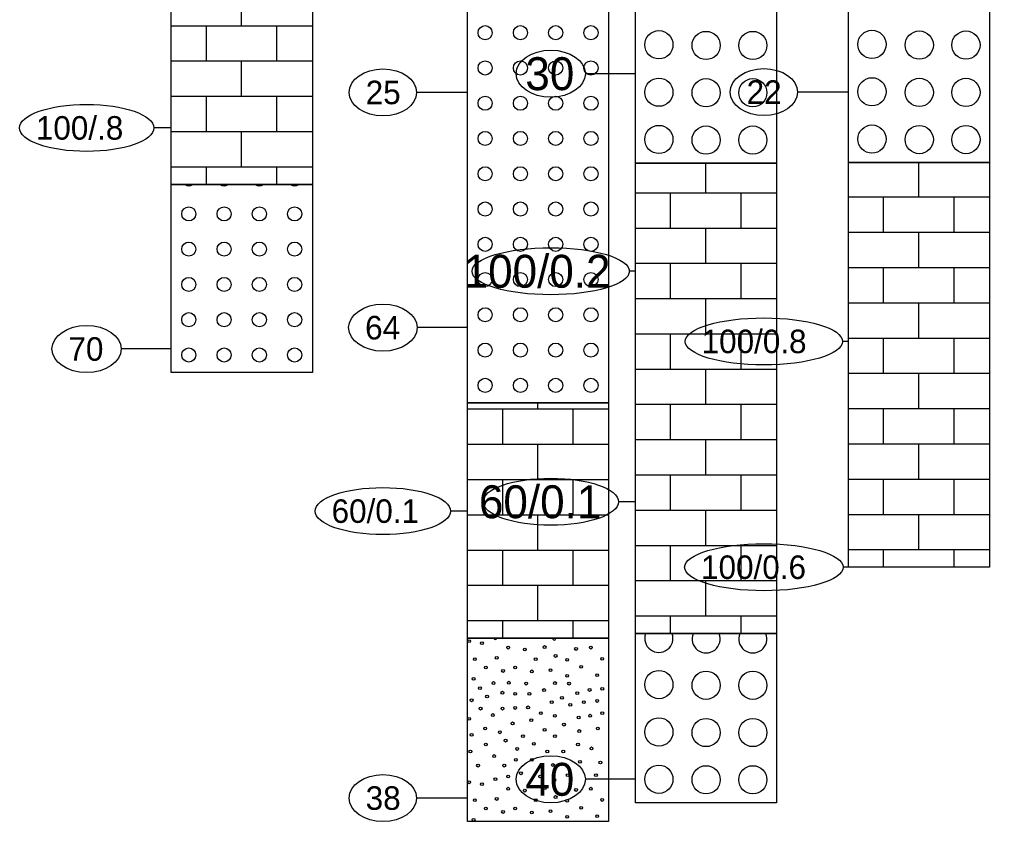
# Model space of a CAD drawing. Extents: x 2345490 to 2436403, y 465165 to 573888.
# Drawn here: x 2389888.3 to 2390094.5, y 557256.9 to 557427.4 of the extents above; entities that cross this region are included whole.
import ezdxf

# ---------------------------------------------------------------- set-up
doc = ezdxf.new("R2010")
doc.units = 0
for name, color, linetype in [('Prop Road Sect_ Boring - Material (Outline)', 7, 'Continuous'), ('Prop Road Sect_ Boring - Peripheral (SPT Oval + Leader)', 7, 'Continuous'), ('Prop Road Sect_ Boring - Peripheral (SPT Tx)', 7, 'Continuous')]:
    doc.layers.add(name, color=color, linetype=linetype)

msp = doc.modelspace()

# ---------------------------------------------------------------- linework, layer by layer
at = {"layer": 'Prop Road Sect_ Boring - Material (Outline)'}
for p, q in [((2389935.51253, 557426.04421), (2389935.51253, 557433.53702)), ((2389920.5425, 557426.04421), (2389950.51256, 557426.04421)), ((2389928.01251, 557422.299), (2389928.01251, 557426.04421)), ((2389943.01254, 557422.299), (2389943.01254, 557426.04421)), ((2389950.5275, 557426.04421), (2389950.5425, 557426.04421)), ((2389928.01251, 557418.53765), (2389928.01251, 557422.28406)), ((2389943.01254, 557418.53765), (2389943.01254, 557422.28406)), ((2389920.5425, 557418.53765), (2389950.51256, 557418.53765)), ((2389935.51253, 557411.04484), (2389935.51253, 557418.53765)), ((2389950.5275, 557418.53765), (2389950.5425, 557418.53765)), ((2389920.5425, 557411.04484), (2389950.51256, 557411.04484)), ((2389928.01251, 557403.55202), (2389928.01251, 557411.04484)), ((2389943.01254, 557403.55202), (2389943.01254, 557411.04484)), ((2389950.5275, 557411.04484), (2389950.5425, 557411.04484)), ((2389920.5425, 557403.55202), (2389950.51256, 557403.55202)), ((2389935.51253, 557396.05921), (2389935.51253, 557403.55202)), ((2389950.5275, 557403.55202), (2389950.5425, 557403.55202)), ((2390034.19853, 557390.53958), (2390034.19853, 557396.83938)), ((2390079.51253, 557389.6275), (2390079.51253, 557396.92666)), ((2389920.5425, 557396.05921), (2389950.51256, 557396.05921)), ((2389928.01251, 557392.314), (2389928.01251, 557396.05921)), ((2389943.01254, 557392.314), (2389943.01254, 557396.05921)), ((2389950.5275, 557396.05921), (2389950.5425, 557396.05921)), ((2390019.2285, 557390.53958), (2390049.19856, 557390.53958)), ((2390026.69851, 557386.79438), (2390026.69851, 557390.53958)), ((2390041.69854, 557386.79438), (2390041.69854, 557390.53958)), ((2390049.2135, 557390.53958), (2390049.2285, 557390.53958)), ((2390064.5425, 557389.6275), (2390094.51256, 557389.6275)), ((2390072.01251, 557382.13468), (2390072.01251, 557389.6275)), ((2390087.01254, 557382.13468), (2390087.01254, 557389.6275)), ((2390094.5275, 557389.6275), (2390094.5425, 557389.6275)), ((2390026.69851, 557383.03303), (2390026.69851, 557386.77943)), ((2390041.69854, 557383.03303), (2390041.69854, 557386.77943)), ((2390019.2285, 557383.03303), (2390049.19856, 557383.03303)), ((2390034.19853, 557375.54021), (2390034.19853, 557383.03303)), ((2390049.2135, 557383.03303), (2390049.2285, 557383.03303)), ((2390064.5425, 557382.13468), (2390094.51256, 557382.13468)), ((2390079.51253, 557374.64187), (2390079.51253, 557382.13468)), ((2390094.5275, 557382.13468), (2390094.5425, 557382.13468)), ((2390019.2285, 557375.54021), (2390049.19856, 557375.54021)), ((2390026.69851, 557368.0474), (2390026.69851, 557375.54021)), ((2390041.69854, 557368.0474), (2390041.69854, 557375.54021)), ((2390049.2135, 557375.54021), (2390049.2285, 557375.54021)), ((2390064.5425, 557374.64187), (2390094.51256, 557374.64187)), ((2390072.01251, 557370.89666), (2390072.01251, 557374.64187)), ((2390087.01254, 557370.89666), (2390087.01254, 557374.64187)), ((2390094.5275, 557374.64187), (2390094.5425, 557374.64187)), ((2390072.01251, 557367.13531), (2390072.01251, 557370.88172)), ((2390087.01254, 557367.13531), (2390087.01254, 557370.88172)), ((2390019.2285, 557368.0474), (2390049.19856, 557368.0474)), ((2390034.19853, 557360.55458), (2390034.19853, 557368.0474)), ((2390049.2135, 557368.0474), (2390049.2285, 557368.0474)), ((2390064.5425, 557367.13531), (2390094.51256, 557367.13531)), ((2390079.51253, 557359.6425), (2390079.51253, 557367.13531)), ((2390094.5275, 557367.13531), (2390094.5425, 557367.13531)), ((2390019.2285, 557360.55458), (2390049.19856, 557360.55458)), ((2390026.69851, 557356.80938), (2390026.69851, 557360.55458)), ((2390041.69854, 557356.80938), (2390041.69854, 557360.55458)), ((2390049.2135, 557360.55458), (2390049.2285, 557360.55458)), ((2390064.5425, 557359.6425), (2390094.51256, 557359.6425)), ((2390072.01251, 557352.14968), (2390072.01251, 557359.6425)), ((2390087.01254, 557352.14968), (2390087.01254, 557359.6425)), ((2390094.5275, 557359.6425), (2390094.5425, 557359.6425)), ((2390026.69851, 557353.04803), (2390026.69851, 557356.79443)), ((2390041.69854, 557353.04803), (2390041.69854, 557356.79443)), ((2390019.2285, 557353.04803), (2390049.19856, 557353.04803)), ((2390034.19853, 557345.55521), (2390034.19853, 557353.04803)), ((2390049.2135, 557353.04803), (2390049.2285, 557353.04803)), ((2390064.5425, 557352.14968), (2390094.51256, 557352.14968)), ((2390079.51253, 557344.65687), (2390079.51253, 557352.14968)), ((2390094.5275, 557352.14968), (2390094.5425, 557352.14968)), ((2389998.51253, 557344.56887), (2389998.51253, 557345.85303)), ((2390019.2285, 557345.55521), (2390049.19856, 557345.55521)), ((2390026.69851, 557338.0624), (2390026.69851, 557345.55521)), ((2390041.69854, 557338.0624), (2390041.69854, 557345.55521)), ((2390049.2135, 557345.55521), (2390049.2285, 557345.55521)), ((2389983.5425, 557344.56887), (2390013.51256, 557344.56887)), ((2389991.01251, 557337.07605), (2389991.01251, 557344.56887)), ((2390006.01254, 557337.07605), (2390006.01254, 557344.56887)), ((2390013.5275, 557344.56887), (2390013.5425, 557344.56887)), ((2390064.5425, 557344.65687), (2390094.51256, 557344.65687)), ((2390072.01251, 557340.91166), (2390072.01251, 557344.65687)), ((2390087.01254, 557340.91166), (2390087.01254, 557344.65687)), ((2390094.5275, 557344.65687), (2390094.5425, 557344.65687)), ((2390072.01251, 557337.15031), (2390072.01251, 557340.89672)), ((2390087.01254, 557337.15031), (2390087.01254, 557340.89672)), ((2389983.5425, 557337.07605), (2390013.51256, 557337.07605)), ((2389998.51253, 557329.58324), (2389998.51253, 557337.07605)), ((2390013.5275, 557337.07605), (2390013.5425, 557337.07605)), ((2390019.2285, 557338.0624), (2390049.19856, 557338.0624)), ((2390034.19853, 557330.56958), (2390034.19853, 557338.0624)), ((2390049.2135, 557338.0624), (2390049.2285, 557338.0624)), ((2390064.5425, 557337.15031), (2390094.51256, 557337.15031)), ((2390079.51253, 557329.6575), (2390079.51253, 557337.15031)), ((2390094.5275, 557337.15031), (2390094.5425, 557337.15031)), ((2389983.5425, 557329.58324), (2390013.51256, 557329.58324)), ((2389991.01251, 557325.83803), (2389991.01251, 557329.58324)), ((2390006.01254, 557325.83803), (2390006.01254, 557329.58324)), ((2390013.5275, 557329.58324), (2390013.5425, 557329.58324)), ((2390019.2285, 557330.56958), (2390049.19856, 557330.56958)), ((2390026.69851, 557326.82438), (2390026.69851, 557330.56958)), ((2390041.69854, 557326.82438), (2390041.69854, 557330.56958)), ((2390049.2135, 557330.56958), (2390049.2285, 557330.56958)), ((2390064.5425, 557329.6575), (2390094.51256, 557329.6575)), ((2390072.01251, 557322.16468), (2390072.01251, 557329.6575)), ((2390087.01254, 557322.16468), (2390087.01254, 557329.6575)), ((2390094.5275, 557329.6575), (2390094.5425, 557329.6575)), ((2390026.69851, 557323.06303), (2390026.69851, 557326.80943)), ((2390041.69854, 557323.06303), (2390041.69854, 557326.80943)), ((2389991.01251, 557322.07668), (2389991.01251, 557325.82309)), ((2390006.01254, 557322.07668), (2390006.01254, 557325.82309)), ((2390019.2285, 557323.06303), (2390049.19856, 557323.06303)), ((2390034.19853, 557315.57021), (2390034.19853, 557323.06303)), ((2390049.2135, 557323.06303), (2390049.2285, 557323.06303)), ((2389983.5425, 557322.07668), (2390013.51256, 557322.07668)), ((2389998.51253, 557314.58387), (2389998.51253, 557322.07668)), ((2390013.5275, 557322.07668), (2390013.5425, 557322.07668)), ((2390064.5425, 557322.16468), (2390094.51256, 557322.16468)), ((2390079.51253, 557314.67187), (2390079.51253, 557322.16468)), ((2390094.5275, 557322.16468), (2390094.5425, 557322.16468)), ((2389983.5425, 557314.58387), (2390013.51256, 557314.58387)), ((2389991.01251, 557307.09105), (2389991.01251, 557314.58387)), ((2390006.01254, 557307.09105), (2390006.01254, 557314.58387)), ((2390013.5275, 557314.58387), (2390013.5425, 557314.58387)), ((2390019.2285, 557315.57021), (2390049.19856, 557315.57021)), ((2390026.69851, 557308.0774), (2390026.69851, 557315.57021)), ((2390041.69854, 557308.0774), (2390041.69854, 557315.57021)), ((2390049.2135, 557315.57021), (2390049.2285, 557315.57021)), ((2390064.5425, 557314.67187), (2390094.51256, 557314.67187)), ((2390072.01251, 557310.92666), (2390072.01251, 557314.67187)), ((2390087.01254, 557310.92666), (2390087.01254, 557314.67187)), ((2390094.5275, 557314.67187), (2390094.5425, 557314.67187)), ((2389983.5425, 557307.09105), (2390013.51256, 557307.09105)), ((2389998.51253, 557299.59824), (2389998.51253, 557307.09105)), ((2390013.5275, 557307.09105), (2390013.5425, 557307.09105)), ((2390019.2285, 557308.0774), (2390049.19856, 557308.0774)), ((2390034.19853, 557300.58458), (2390034.19853, 557308.0774)), ((2390049.2135, 557308.0774), (2390049.2285, 557308.0774)), ((2390019.2285, 557300.58458), (2390049.19856, 557300.58458)), ((2390026.69851, 557296.83938), (2390026.69851, 557300.58458)), ((2390041.69854, 557296.83938), (2390041.69854, 557300.58458)), ((2390049.2135, 557300.58458), (2390049.2285, 557300.58458)), ((2389983.5425, 557299.59824), (2390013.51256, 557299.59824)), ((2389991.01251, 557295.85303), (2389991.01251, 557299.59824)), ((2390006.01254, 557295.85303), (2390006.01254, 557299.59824)), ((2390013.5275, 557299.59824), (2390013.5425, 557299.59824))]:
    msp.add_line(p, q, dxfattribs=at)
for points in [[(2390019.2285, 557446.83938), (2390049.2285, 557446.83938), (2390049.2285, 557396.83938), (2390019.2285, 557396.83938)], [(2390064.5425, 557446.92666), (2390094.5425, 557446.92666), (2390094.5425, 557396.92666), (2390064.5425, 557396.92666)], [(2389983.5425, 557445.85303), (2390013.5425, 557445.85303), (2390013.5425, 557345.85303), (2389983.5425, 557345.85303)], [(2389920.5425, 557442.314), (2389950.5425, 557442.314), (2389950.5425, 557392.314), (2389920.5425, 557392.314)], [(2390019.2285, 557396.83938), (2390049.2285, 557396.83938), (2390049.2285, 557296.83938), (2390019.2285, 557296.83938)], [(2390064.5425, 557396.92666), (2390094.5425, 557396.92666), (2390094.5425, 557310.92666), (2390064.5425, 557310.92666)], [(2389920.5425, 557392.314), (2389950.5425, 557392.314), (2389950.5425, 557352.314), (2389920.5425, 557352.314)], [(2389983.5425, 557345.85303), (2390013.5425, 557345.85303), (2390013.5425, 557295.85303), (2389983.5425, 557295.85303)], [(2389983.5425, 557295.85303), (2390013.5425, 557295.85303), (2390013.5425, 557256.85303), (2389983.5425, 557256.85303)], [(2390019.2285, 557296.83938), (2390049.2285, 557296.83938), (2390049.2285, 557260.83938), (2390019.2285, 557260.83938)]]:
    msp.add_lwpolyline(points, close=True, dxfattribs=at)
for centre, radius in [((2389987.27939, 557424.5497), 1.5), ((2389994.77939, 557424.5497), 1.5), ((2390002.27939, 557424.5497), 1.5), ((2390009.77939, 557424.5497), 1.5), ((2390024.2208, 557421.98366), 3), ((2390034.2708, 557421.83366), 3), ((2390044.2008, 557421.83366), 3), ((2390069.5348, 557422.07095), 3), ((2390079.5848, 557421.92095), 3), ((2390089.5148, 557421.92095), 3), ((2389987.27939, 557417.0497), 1.5), ((2389994.77939, 557417.0497), 1.5), ((2390002.27939, 557417.0497), 1.5), ((2390009.77939, 557417.0497), 1.5), ((2390024.2208, 557411.90366), 3), ((2390034.2708, 557411.78366), 3), ((2390044.2008, 557411.78366), 3), ((2390069.5348, 557411.99095), 3), ((2390079.5848, 557411.87095), 3), ((2390089.5148, 557411.87095), 3), ((2389987.27939, 557409.5497), 1.5), ((2389994.77939, 557409.5497), 1.5), ((2390002.27939, 557409.5497), 1.5), ((2390009.77939, 557409.5497), 1.5), ((2389987.27939, 557402.0647), 1.5), ((2389994.77939, 557402.0647), 1.5), ((2390002.27939, 557402.0647), 1.5), ((2390009.77939, 557402.0647), 1.5), ((2390024.2208, 557401.85366), 3), ((2390034.2708, 557401.73366), 3), ((2390044.2008, 557401.73366), 3), ((2390069.5348, 557401.94095), 3), ((2390079.5848, 557401.82095), 3), ((2390089.5148, 557401.82095), 3), ((2389987.27939, 557394.5647), 1.5), ((2389994.77939, 557394.5647), 1.5), ((2390002.27939, 557394.5647), 1.5), ((2390009.77939, 557394.5647), 1.5), ((2389987.27939, 557387.0647), 1.5), ((2389994.77939, 557387.0647), 1.5), ((2390002.27939, 557387.0647), 1.5), ((2390009.77939, 557387.0647), 1.5), ((2389924.27939, 557386.02567), 1.5), ((2389931.77939, 557386.02567), 1.5), ((2389939.27939, 557386.02567), 1.5), ((2389946.77939, 557386.02567), 1.5), ((2389987.27939, 557379.5647), 1.5), ((2389994.77939, 557379.5647), 1.5), ((2390002.27939, 557379.5647), 1.5), ((2390009.77939, 557379.5647), 1.5), ((2389924.27939, 557378.54067), 1.5), ((2389931.77939, 557378.54067), 1.5), ((2389939.27939, 557378.54067), 1.5), ((2389946.77939, 557378.54067), 1.5), ((2389924.27939, 557371.04067), 1.5), ((2389931.77939, 557371.04067), 1.5), ((2389939.27939, 557371.04067), 1.5), ((2389946.77939, 557371.04067), 1.5), ((2389987.27939, 557372.0797), 1.5), ((2389994.77939, 557372.0797), 1.5), ((2390002.27939, 557372.0797), 1.5), ((2390009.77939, 557372.0797), 1.5), ((2389987.27939, 557364.5797), 1.5), ((2389994.77939, 557364.5797), 1.5), ((2390002.27939, 557364.5797), 1.5), ((2390009.77939, 557364.5797), 1.5), ((2389924.27939, 557363.54067), 1.5), ((2389931.77939, 557363.54067), 1.5), ((2389939.27939, 557363.54067), 1.5), ((2389946.77939, 557363.54067), 1.5), ((2389987.27939, 557357.0797), 1.5), ((2389994.77939, 557357.0797), 1.5), ((2390002.27939, 557357.0797), 1.5), ((2390009.77939, 557357.0797), 1.5), ((2389924.27939, 557356.04067), 1.5), ((2389931.77939, 557356.04067), 1.5), ((2389939.27939, 557356.04067), 1.5), ((2389946.77939, 557356.04067), 1.5), ((2389987.27939, 557349.5797), 1.5), ((2389994.77939, 557349.5797), 1.5), ((2390002.27939, 557349.5797), 1.5), ((2390009.77939, 557349.5797), 1.5), ((2389983.87358, 557295.19275), 0.3), ((2389986.60359, 557294.78775), 0.3), ((2389992.1836, 557293.82775), 0.3), ((2389995.72361, 557293.42274), 0.3), ((2389999.93861, 557293.96275), 0.3), ((2390006.61363, 557293.55775), 0.3), ((2390009.74863, 557293.82775), 0.3), ((2389985.10358, 557291.38274), 0.3), ((2389989.73859, 557291.65274), 0.3), ((2389998.03361, 557291.38274), 0.3), ((2390002.26362, 557292.05774), 0.3), ((2390012.16952, 557291.43438), 0.3), ((2389987.41359, 557289.61274), 0.3), ((2389993.6836, 557289.61274), 0.3), ((2390004.70862, 557291.24774), 0.3), ((2390007.70863, 557289.74774), 0.3), ((2389984.83358, 557287.19853), 0.3), ((2389991.08698, 557288.87793), 0.3), ((2389997.22361, 557288.78774), 0.3), ((2390001.16862, 557289.05774), 0.3), ((2390004.70862, 557287.84273), 0.3), ((2390011.11364, 557287.97773), 0.3), ((2390024.2208, 557285.98366), 3), ((2390034.2708, 557285.83366), 3), ((2390044.2008, 557285.83366), 3), ((2389986.18359, 557285.21779), 0.3), ((2389989.04859, 557286.31279), 0.3), ((2389992.3186, 557286.37388), 0.3), ((2389995.99361, 557286.17779), 0.3), ((2390002.12862, 557286.31279), 0.3), ((2390005.11362, 557286.17779), 0.3), ((2389987.68359, 557283.44778), 0.3), ((2389990.9536, 557284.25779), 0.3), ((2389993.6836, 557284.00279), 0.3), ((2389996.68361, 557284.00279), 0.3), ((2389999.80361, 557284.81279), 0.3), ((2390003.61362, 557283.17778), 0.3), ((2390006.88363, 557284.13779), 0.3), ((2390009.49363, 557284.82779), 0.3), ((2390012.19364, 557285.08279), 0.3), ((2389984.41358, 557282.63778), 0.3), ((2389993.6836, 557281.00278), 0.3), ((2389996.39861, 557281.13778), 0.3), ((2390001.43862, 557282.23278), 0.3), ((2390005.38362, 557281.67778), 0.3), ((2390008.24863, 557282.23278), 0.3), ((2390011.11364, 557282.50278), 0.3), ((2389986.31859, 557280.86778), 0.3), ((2389988.91359, 557279.50278), 0.3), ((2389990.9686, 557280.86778), 0.3), ((2389999.12861, 557279.90778), 0.3), ((2390002.11362, 557279.35278), 0.3), ((2390007.16863, 557278.96278), 0.3), ((2390009.61363, 557279.36778), 0.3), ((2390012.19364, 557279.90778), 0.3), ((2389983.87358, 557278.69278), 0.3), ((2389993.1286, 557277.73277), 0.3), ((2389997.08861, 557278.40777), 0.3), ((2390004.03362, 557277.46277), 0.3), ((2390024.2208, 557275.90366), 3), ((2390034.2708, 557275.78366), 3), ((2390044.2008, 557275.78366), 3), ((2389984.41358, 557275.28777), 0.3), ((2389987.27859, 557276.63777), 0.3), ((2389990.41359, 557275.82777), 0.3), ((2389995.3186, 557275.01777), 0.3), ((2389999.93861, 557276.36777), 0.3), ((2390002.12862, 557275.01777), 0.3), ((2390007.30363, 557276.09777), 0.3), ((2390011.24864, 557276.63777), 0.3), ((2389987.41359, 557273.24776), 0.3), ((2389991.6436, 557274.05777), 0.3), ((2389997.62861, 557273.38276), 0.3), ((2390007.01863, 557273.24776), 0.3), ((2389984.14358, 557271.74776), 0.3), ((2389989.18359, 557270.78776), 0.3), ((2389994.0886, 557272.28776), 0.3), ((2390000.49361, 557271.74776), 0.3), ((2390003.89862, 557271.74776), 0.3), ((2390009.88363, 557272.42276), 0.3), ((2389985.77859, 557268.74776), 0.3), ((2389991.3586, 557268.74776), 0.3), ((2389993.8186, 557269.97776), 0.3), ((2389997.22361, 557269.97776), 0.3), ((2390001.70862, 557268.88276), 0.3), ((2390007.43863, 557269.55776), 0.3), ((2390011.78864, 557269.42276), 0.3), ((2389994.8986, 557267.11275), 0.3), ((2390004.84362, 557266.70775), 0.3), ((2390010.84364, 557266.70775), 0.3), ((2390024.2208, 557265.85366), 3), ((2390034.2708, 557265.73366), 3), ((2390044.2008, 557265.73366), 3), ((2389983.87358, 557265.20775), 0.3), ((2389986.60359, 557264.80275), 0.3), ((2389989.45359, 557265.88275), 0.3), ((2389992.1836, 557266.43775), 0.3), ((2389998.99361, 557266.43775), 0.3), ((2390001.97862, 557265.74775), 0.3), ((2389992.1836, 557263.84275), 0.3), ((2389995.72361, 557263.43774), 0.3), ((2389999.93861, 557263.97775), 0.3), ((2390006.61363, 557263.57275), 0.3), ((2390009.74863, 557263.84275), 0.3), ((2389985.10358, 557261.39774), 0.3), ((2389989.73859, 557261.66774), 0.3), ((2389998.03361, 557261.39774), 0.3), ((2390002.26362, 557262.07274), 0.3), ((2390004.70862, 557261.26274), 0.3), ((2390012.16952, 557261.44938), 0.3), ((2389987.41359, 557259.62774), 0.3), ((2389991.08698, 557258.89293), 0.3), ((2389993.6836, 557259.62774), 0.3), ((2389997.22361, 557258.80274), 0.3), ((2390001.16862, 557259.07274), 0.3), ((2390007.70863, 557259.76274), 0.3), ((2389984.83358, 557257.21353), 0.3), ((2390004.70862, 557257.85773), 0.3), ((2390011.11364, 557257.99273), 0.3)]:
    msp.add_circle(centre, radius, dxfattribs=at)
for centre, radius, start, end in [((2389924.27939, 557393.52567), 1.5, 233.8793791, 306.1206209), ((2389931.77939, 557393.52567), 1.5, 233.8793791, 306.1206209), ((2389939.27939, 557393.52567), 1.5, 233.8793791, 306.1206209), ((2389946.77939, 557393.52567), 1.5, 233.8793791, 306.1206209), ((2389989.45359, 557295.86775), 0.3, 182.8123365, 357.1876635), ((2390001.97862, 557295.73275), 0.3, 156.3633458, 23.6366542), ((2390024.2208, 557295.82366), 3, 160.2101383, 19.7898617), ((2390034.2708, 557295.70366), 3, 157.7547783, 22.2452217), ((2390044.2008, 557295.70366), 3, 157.7547783, 22.2452217)]:
    msp.add_arc(centre, radius, start, end, dxfattribs=at)
at = {"layer": 'Prop Road Sect_ Boring - Peripheral (SPT Oval + Leader)'}
for p, q in [((2390019.2285, 557415.83938), (2390008.58677, 557415.83938)), ((2389983.5425, 557411.85303), (2389972.70392, 557411.85303)), ((2390064.5425, 557411.92666), (2390053.70392, 557411.92666)), ((2389920.5425, 557404.314), (2389916.8299, 557404.314)), ((2390019.2285, 557373.83938), (2390017.95685, 557373.83938)), ((2389983.5425, 557361.85303), (2389972.82203, 557361.85303)), ((2390064.5425, 557358.92666), (2390063.27085, 557358.92666)), ((2389920.5425, 557357.314), (2389909.90077, 557357.314)), ((2390019.2285, 557324.83938), (2390015.63401, 557324.83938)), ((2389983.5425, 557322.85303), (2389979.94801, 557322.85303)), ((2390064.5425, 557310.92666), (2390063.38896, 557310.92666)), ((2390019.2285, 557265.83938), (2390008.58677, 557265.83938)), ((2389983.5425, 557261.85303), (2389972.70392, 557261.85303))]:
    msp.add_line(p, q, dxfattribs=at)
for centre, major_axis, ratio in [((2390001.2285, 557415.83938), (7.35827, 0), 0.679507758), ((2389965.5425, 557411.85303), (7.16142, 0), 0.698185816), ((2390046.5425, 557411.92666), (7.16142, 0), 0.698185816), ((2389902.5425, 557404.314), (14.2874, 0), 0.349958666), ((2390001.2285, 557373.83938), (16.72835, 0), 0.298893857), ((2389965.5425, 557361.85303), (7.27953, 0), 0.686857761), ((2390046.5425, 557358.92666), (16.72835, 0), 0.298893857), ((2389902.5425, 557357.314), (7.35827, 0), 0.679507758), ((2390001.2285, 557324.83938), (14.40551, 0), 0.347089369), ((2389965.5425, 557322.85303), (14.40551, 0), 0.347089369), ((2390046.5425, 557310.92666), (16.84646, 0), 0.296798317), ((2390001.2285, 557265.83938), (7.35827, 0), 0.679507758), ((2389965.5425, 557261.85303), (7.16142, 0), 0.698185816)]:
    msp.add_ellipse(centre, major_axis=major_axis, ratio=ratio, dxfattribs=at)

# ---------------------------------------------------------------- texts
at = {"layer": 'Prop Road Sect_ Boring - Peripheral (SPT Tx)'}
for s, height, p in [('30', 7, (2389995.82693, 557412.33938)), ('25', 5, (2389961.88108, 557409.35303)), ('22', 5, (2390042.88108, 557409.42666)), ('100/.8', 5, (2389891.7551, 557401.814)), ('100/0.2', 7, (2389982.70881, 557370.33938)), ('64', 5, (2389961.76297, 557359.35303)), ('70', 5, (2389898.68423, 557354.814)), ('100/0.8', 5, (2390033.31415, 557356.42666)), ('60/0.1', 7, (2389985.96078, 557321.33938)), ('60/0.1', 5, (2389954.63699, 557320.35303)), ('100/0.6', 5, (2390033.19604, 557308.42666)), ('40', 7, (2389995.82693, 557262.33938)), ('38', 5, (2389961.88108, 557259.35303))]:
    msp.add_text(s, height=height, dxfattribs=at).set_placement(p)

doc.saveas('drawing.dxf')
